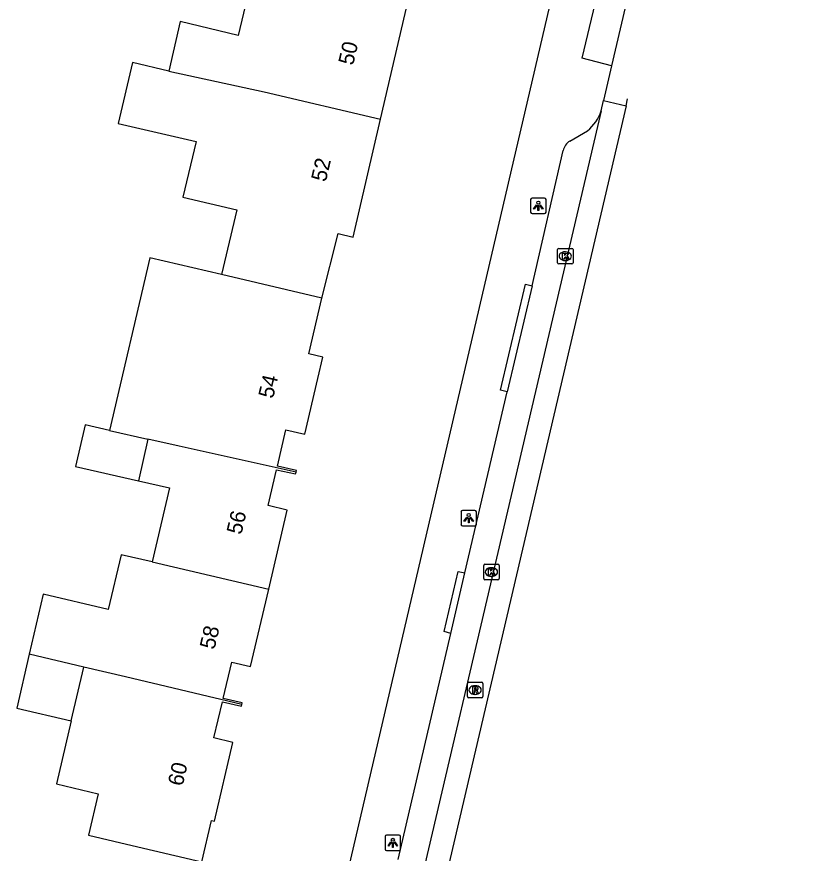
# Model space of a CAD drawing. Extents: x 163010 to 163853, y 382793 to 383982.
# Drawn here: x 163796.6 to 163848.5, y 383469.3 to 383523.4 of the extents above; entities that cross this region are included whole.
import ezdxf

# ---------------------------------------------------------------- set-up
doc = ezdxf.new("R2010")
doc.units = 0
for name, color, linetype in [('IMGEO_Kolk', 7, 'Continuous'), ('IMGEO_Lichtpunt', 7, 'Continuous'), ('IMGEO_Pand', 7, 'Continuous'), ('IMGEO_Pand_nummerreeks', 7, 'Continuous'), ('IMGEO_Rijbaan_lokaal_open', 7, 'Continuous'), ('IMGEO_Rioolput', 7, 'Continuous'), ('IMGEO_Voetpad_open', 7, 'Continuous')]:
    doc.layers.add(name, color=color, linetype=linetype)

msp = doc.modelspace()

# ---------------------------------------------------------------- linework, layer by layer
at = {"layer": 'IMGEO_Kolk'}
for p, q in [((163831.639, 383507.491), (163831.639, 383508.343)), ((163831.714, 383508.417), (163832.566, 383508.417)), ((163832.127, 383508.197), (163832.152, 383508.197)), ((163832.64, 383508.343), (163832.64, 383507.491)), ((163832.15, 383507.637), (163832.125, 383507.637)), ((163832.566, 383507.417), (163831.714, 383507.417)), ((163826.856, 383487.051), (163826.856, 383487.903)), ((163826.931, 383487.977), (163827.783, 383487.977)), ((163827.344, 383487.757), (163827.369, 383487.757)), ((163827.857, 383487.903), (163827.857, 383487.051)), ((163827.367, 383487.197), (163827.342, 383487.197)), ((163827.783, 383486.977), (163826.931, 383486.977))]:
    msp.add_line(p, q, dxfattribs=at)
for points in [[(163831.639, 383507.491), (163831.639, 383508.343)], [(163831.714, 383508.417), (163832.566, 383508.417)], [(163832.64, 383508.343), (163832.64, 383507.491)], [(163831.96, 383508.117), (163832.083, 383508.117), (163832.083, 383507.966), (163832.213, 383508.117), (163832.377, 383508.117), (163832.231, 383507.966), (163832.384, 383507.717), (163832.232, 383507.717), (163832.147, 383507.881), (163832.083, 383507.814), (163832.083, 383507.717), (163831.96, 383507.717), (163831.96, 383508.117)], [(163832.566, 383507.417), (163831.714, 383507.417)], [(163826.856, 383487.051), (163826.856, 383487.903)], [(163826.931, 383487.977), (163827.783, 383487.977)], [(163827.177, 383487.677), (163827.3, 383487.677), (163827.3, 383487.526), (163827.43, 383487.677), (163827.594, 383487.677), (163827.448, 383487.526), (163827.601, 383487.277), (163827.449, 383487.277), (163827.364, 383487.441), (163827.3, 383487.374), (163827.3, 383487.277), (163827.177, 383487.277), (163827.177, 383487.677)], [(163827.857, 383487.903), (163827.857, 383487.051)], [(163827.783, 383486.977), (163826.931, 383486.977)]]:
    msp.add_lwpolyline(points, dxfattribs=at)
for centre, start, end in [((163831.716, 383508.341), 91.552, 178.448), ((163831.716, 383508.341), 91.552, 178.448), ((163832.564, 383508.341), 1.552, 88.448), ((163832.564, 383508.341), 1.552, 88.448), ((163831.716, 383507.493), 181.552, 268.448), ((163831.716, 383507.493), 181.552, 268.448), ((163832.564, 383507.493), 271.552, 358.448), ((163832.564, 383507.493), 271.552, 358.448), ((163826.933, 383487.901), 91.552, 178.448), ((163826.933, 383487.901), 91.552, 178.448), ((163827.781, 383487.901), 1.552, 88.448), ((163827.781, 383487.901), 1.552, 88.448), ((163826.933, 383487.053), 181.552, 268.448), ((163826.933, 383487.053), 181.552, 268.448), ((163827.781, 383487.053), 271.552, 358.448), ((163827.781, 383487.053), 271.552, 358.448)]:
    msp.add_arc(centre, 0.0765, start, end, dxfattribs=at)
for centre, major_axis, ratio, start_param, end_param in [((163832.126, 383507.917), (-0.387, 0.002), 0.722429, 4.712389, 7.853982), ((163832.151, 383507.917), (-0.39, 0.002), 0.717154, 1.570796, 4.712389), ((163827.343, 383487.477), (-0.387, 0.002), 0.722429, 4.712389, 7.853982), ((163827.368, 383487.477), (-0.39, 0.002), 0.717154, 1.570796, 4.712389)]:
    msp.add_ellipse(centre, major_axis=major_axis, ratio=ratio, start_param=start_param, end_param=end_param, dxfattribs=at)
at = {"layer": 'IMGEO_Lichtpunt'}
for p, q in [((163829.896, 383511.581), (163829.896, 383510.774)), ((163829.896, 383511.581), (163829.896, 383510.774)), ((163830.798, 383511.676), (163829.99, 383511.676)), ((163830.798, 383511.676), (163829.99, 383511.676)), ((163830.892, 383510.774), (163830.892, 383511.581)), ((163830.892, 383510.774), (163830.892, 383511.581)), ((163829.99, 383510.68), (163830.798, 383510.68)), ((163829.99, 383510.68), (163830.798, 383510.68)), ((163826.291, 383491.465), (163825.483, 383491.465)), ((163826.291, 383491.465), (163825.483, 383491.465)), ((163825.389, 383491.37), (163825.389, 383490.563)), ((163825.389, 383491.37), (163825.389, 383490.563)), ((163826.385, 383490.563), (163826.385, 383491.37)), ((163826.385, 383490.563), (163826.385, 383491.37)), ((163825.483, 383490.469), (163826.291, 383490.469)), ((163825.483, 383490.469), (163826.291, 383490.469)), ((163820.477, 383470.356), (163820.477, 383469.549)), ((163820.477, 383470.356), (163820.477, 383469.549)), ((163821.379, 383470.451), (163820.571, 383470.451)), ((163821.379, 383470.451), (163820.571, 383470.451)), ((163821.473, 383469.549), (163821.473, 383470.356)), ((163821.473, 383469.549), (163821.473, 383470.356)), ((163820.571, 383469.455), (163821.379, 383469.455)), ((163820.571, 383469.455), (163821.379, 383469.455))]:
    msp.add_line(p, q, dxfattribs=at)
for points in [[(163830.27, 383511.245), (163830.309, 383511.217), (163830.121, 383510.955), (163830.083, 383510.982), (163830.27, 383511.245)], [(163830.372, 383511.197), (163830.419, 383511.197), (163830.419, 383510.875), (163830.372, 383510.875), (163830.372, 383511.197)], [(163830.482, 383511.217), (163830.52, 383511.244), (163830.707, 383510.982), (163830.668, 383510.954), (163830.482, 383511.217)], [(163825.763, 383491.034), (163825.802, 383491.006), (163825.614, 383490.744), (163825.576, 383490.771), (163825.763, 383491.034)], [(163825.865, 383490.986), (163825.912, 383490.986), (163825.912, 383490.664), (163825.865, 383490.664), (163825.865, 383490.986)], [(163825.975, 383491.006), (163826.013, 383491.033), (163826.2, 383490.771), (163826.161, 383490.743), (163825.975, 383491.006)], [(163820.851, 383470.02), (163820.89, 383469.992), (163820.702, 383469.73), (163820.664, 383469.757), (163820.851, 383470.02)], [(163820.953, 383469.972), (163821, 383469.972), (163821, 383469.65), (163820.953, 383469.65), (163820.953, 383469.972)], [(163821.063, 383469.992), (163821.101, 383470.019), (163821.288, 383469.757), (163821.249, 383469.729), (163821.063, 383469.992)]]:
    msp.add_lwpolyline(points, dxfattribs=at)
for centre in [(163830.395, 383511.379), (163825.888, 383491.168), (163820.976, 383470.154)]:
    msp.add_circle(centre, 0.0994, dxfattribs=at)
for centre, start, end in [((163829.99, 383511.581), 90, 180), ((163829.99, 383511.581), 90, 180), ((163830.798, 383511.581), 0, 90), ((163830.798, 383511.581), 0, 90), ((163829.99, 383510.774), 180, 270), ((163829.99, 383510.774), 180, 270), ((163830.798, 383510.774), 270, 0), ((163830.798, 383510.774), 270, 360), ((163825.483, 383491.37), 90, 180), ((163825.483, 383491.37), 90, 180), ((163826.291, 383491.37), 0, 90), ((163826.291, 383491.37), 0, 90), ((163825.483, 383490.563), 180, 270), ((163825.483, 383490.563), 180, 270), ((163826.291, 383490.563), 270, 0), ((163826.291, 383490.563), 270, 360), ((163820.571, 383470.356), 90, 180), ((163820.571, 383470.356), 90, 180), ((163821.379, 383470.356), 0, 90), ((163821.379, 383470.356), 0, 90), ((163820.571, 383469.549), 180, 270), ((163820.571, 383469.549), 180, 270), ((163821.379, 383469.549), 270, 0), ((163821.379, 383469.549), 270, 360)]:
    msp.add_arc(centre, 0.0946, start, end, dxfattribs=at)
at = {"layer": 'IMGEO_Pand'}
for points in [[(163811.995, 383526.549), (163810.967, 383522.203), (163807.218, 383523.104), (163806.468, 383519.892)], [(163820.186, 383516.779), (163821.935, 383524.263)], [(163806.468, 383519.892), (163804.12, 383520.441), (163803.202, 383516.512), (163808.236, 383515.335), (163807.392, 383511.725), (163810.881, 383510.91), (163809.875, 383506.724)], [(163806.468, 383519.892), (163812.641, 383518.542), (163820.186, 383516.779)], [(163816.372, 383505.197), (163817.443, 383509.376), (163818.403, 383509.152), (163820.186, 383516.779)], [(163809.875, 383506.724), (163805.255, 383507.809), (163802.646, 383496.64)], [(163816.372, 383505.197), (163809.875, 383506.724)], [(163814.708, 383493.943), (163814.733, 383494.05), (163813.508, 383494.337), (163814.056, 383496.684), (163815.282, 383496.397), (163816.124, 383500), (163816.446, 383501.38), (163815.531, 383501.594), (163816.372, 383505.197)], [(163802.646, 383496.64), (163801.052, 383496.999), (163800.444, 383494.3), (163804.519, 383493.382)], [(163802.646, 383496.64), (163805.127, 383496.081)], [(163805.127, 383496.081), (163804.519, 383493.382)], [(163814.708, 383493.943), (163807.149, 383495.625), (163805.127, 383496.081)], [(163812.939, 383486.369), (163814.136, 383491.489), (163812.91, 383491.776), (163813.451, 383494.094), (163814.684, 383493.836), (163814.708, 383493.943)], [(163804.519, 383493.382), (163806.52, 383492.931), (163805.399, 383488.129)], [(163805.399, 383488.129), (163803.385, 383488.599), (163802.558, 383485.056), (163798.349, 383486.039), (163797.444, 383482.16)], [(163805.399, 383488.129), (163812.939, 383486.369)], [(163811.196, 383478.907), (163811.22, 383479.014), (163809.996, 383479.301), (163810.545, 383481.648), (163811.769, 383481.361), (163812.939, 383486.369)], [(163797.444, 383482.16), (163796.63, 383478.674), (163800.152, 383477.852)], [(163800.964, 383481.327), (163797.444, 383482.16)], [(163800.152, 383477.852), (163800.964, 383481.327)], [(163811.196, 383478.907), (163803.662, 383480.689), (163800.964, 383481.327)], [(163800.152, 383477.852), (163799.198, 383473.765), (163801.898, 383473.135), (163801.271, 383470.448), (163803.745, 383469.869), (163808.613, 383468.729), (163809.24, 383471.405), (163809.434, 383471.36), (163810.624, 383476.453), (163809.398, 383476.74), (163809.946, 383479.087), (163811.172, 383478.8), (163811.196, 383478.907)]]:
    msp.add_lwpolyline(points, dxfattribs=at)
at = {"layer": 'IMGEO_Rijbaan_lokaal_open'}
for points in [[(163837.641, 383530.934), (163835.132, 383520.225)], [(163835.132, 383520.225), (163834.607, 383517.982)], [(163834.454, 383517.328), (163834.607, 383517.982)], [(163834.607, 383517.982), (163836.074, 383517.651)], [(163836.074, 383517.651), (163836.176, 383518.089)], [(163836.074, 383517.651), (163817.827, 383439.61)], [(163836.074, 383517.651), (163836.083, 383517.649)], [(163834.454, 383517.328), (163816.364, 383439.964)]]:
    msp.add_lwpolyline(points, dxfattribs=at)
at = {"layer": 'IMGEO_Rioolput'}
for p, q in [((163825.802, 383479.416), (163825.802, 383480.268)), ((163825.877, 383480.342), (163826.729, 383480.342)), ((163826.29, 383480.122), (163826.315, 383480.122)), ((163826.803, 383480.268), (163826.803, 383479.416)), ((163826.313, 383479.562), (163826.288, 383479.562)), ((163826.729, 383479.342), (163825.877, 383479.342))]:
    msp.add_line(p, q, dxfattribs=at)
for points in [[(163825.802, 383479.416), (163825.802, 383480.268)], [(163825.877, 383480.342), (163826.729, 383480.342)], [(163826.391, 383480.04), (163826.139, 383480.042), (163826.139, 383479.642)], [(163826.803, 383480.268), (163826.803, 383479.416)], [(163826.139, 383479.642), (163826.263, 383479.642), (163826.263, 383479.804), (163826.274, 383479.804)], [(163826.317, 383479.961), (163826.263, 383479.961), (163826.263, 383479.88)], [(163826.263, 383479.88), (163826.315, 383479.88)], [(163826.321, 383479.775), (163826.392, 383479.642), (163826.532, 383479.642), (163826.467, 383479.768)], [(163826.729, 383479.342), (163825.877, 383479.342)]]:
    msp.add_lwpolyline(points, dxfattribs=at)
for centre, radius, start, end in [((163825.879, 383480.266), 0.0765, 91.552, 178.448), ((163825.879, 383480.266), 0.0765, 91.552, 178.448), ((163826.39, 383479.93), 0.109, 350.3612, 89.416), ((163826.727, 383480.266), 0.0765, 1.552, 88.448), ((163826.727, 383480.266), 0.0765, 1.552, 88.448), ((163826.273, 383479.751), 0.0533, 26.0293, 88.6989), ((163826.299, 383480.069), 0.19, 274.7715, 282.9687), ((163826.323, 383479.865), 0.0964, 77.0061, 93.1865), ((163826.337, 383479.922), 0.0378, 276.6634, 79.6772), ((163826.388, 383479.93), 0.112, 277.5842, 350.9817), ((163826.372, 383479.715), 0.108, 29.5134, 73.7905), ((163825.879, 383479.418), 0.0765, 181.552, 268.448), ((163825.879, 383479.418), 0.0765, 181.552, 268.448), ((163826.727, 383479.418), 0.0765, 271.552, 358.448), ((163826.727, 383479.418), 0.0765, 271.552, 358.448)]:
    msp.add_arc(centre, radius, start, end, dxfattribs=at)
for centre, major_axis, ratio, start_param, end_param in [((163826.289, 383479.842), (-0.387, 0.002), 0.722429, 4.712389, 7.853982), ((163826.314, 383479.842), (-0.39, 0.002), 0.717154, 1.570796, 4.712389)]:
    msp.add_ellipse(centre, major_axis=major_axis, ratio=ratio, start_param=start_param, end_param=end_param, dxfattribs=at)
at = {"layer": 'IMGEO_Voetpad_open'}
for points in [[(163843.585, 383705.869), (163845.044, 383697.741), (163846.224, 383688.599), (163847.358, 383676.256), (163848.451, 383651.726), (163847.579, 383617.299), (163846.664, 383608.333), (163844.849, 383590.549), (163843.167, 383579.365), (163840.629, 383565.816), (163837.527, 383551.605), (163817.475, 383465.671), (163817.184, 383465.723), (163806.779, 383421.269), (163803.888, 383409.582)], [(163835.132, 383520.225), (163833.236, 383520.728), (163835.78, 383531.379), (163837.641, 383530.934)], [(163832.434, 383515.368), (163833.569, 383516.031)], [(163829.991, 383506.006), (163832.002, 383514.754)], [(163828.376, 383499.134), (163827.942, 383499.256), (163829.554, 383506.096), (163829.991, 383506.006)], [(163829.991, 383506.006), (163828.376, 383499.134)], [(163825.628, 383487.42), (163828.376, 383499.134)], [(163824.721, 383483.508), (163824.29, 383483.624), (163825.206, 383487.521), (163825.628, 383487.42)], [(163824.721, 383483.508), (163825.628, 383487.42)], [(163821.317, 383468.872), (163824.721, 383483.508)]]:
    msp.add_lwpolyline(points, dxfattribs=at)
for centre, radius, start, end in [((163831.993, 383518.057), 2.567, 307.8822, 343.503), ((163833.017, 383514.499), 1.047, 123.8517, 165.8891)]:
    msp.add_arc(centre, radius, start, end, dxfattribs=at)

# ---------------------------------------------------------------- texts
at = {"layer": 'IMGEO_Pand_nummerreeks'}
for s, rotation, p in [('50', 76.8432, (163818.402, 383520.221)), ('52', 76.8432, (163816.64, 383512.683)), ('54', 76.8518, (163813.223, 383498.66)), ('56', 76.8451, (163811.167, 383489.857)), ('58', 76.8451, (163809.428, 383482.421)), ('60', 76.8508, (163807.364, 383473.578))]:
    msp.add_text(s, height=1, rotation=rotation, dxfattribs=at).set_placement(p)

doc.saveas('drawing.dxf')
